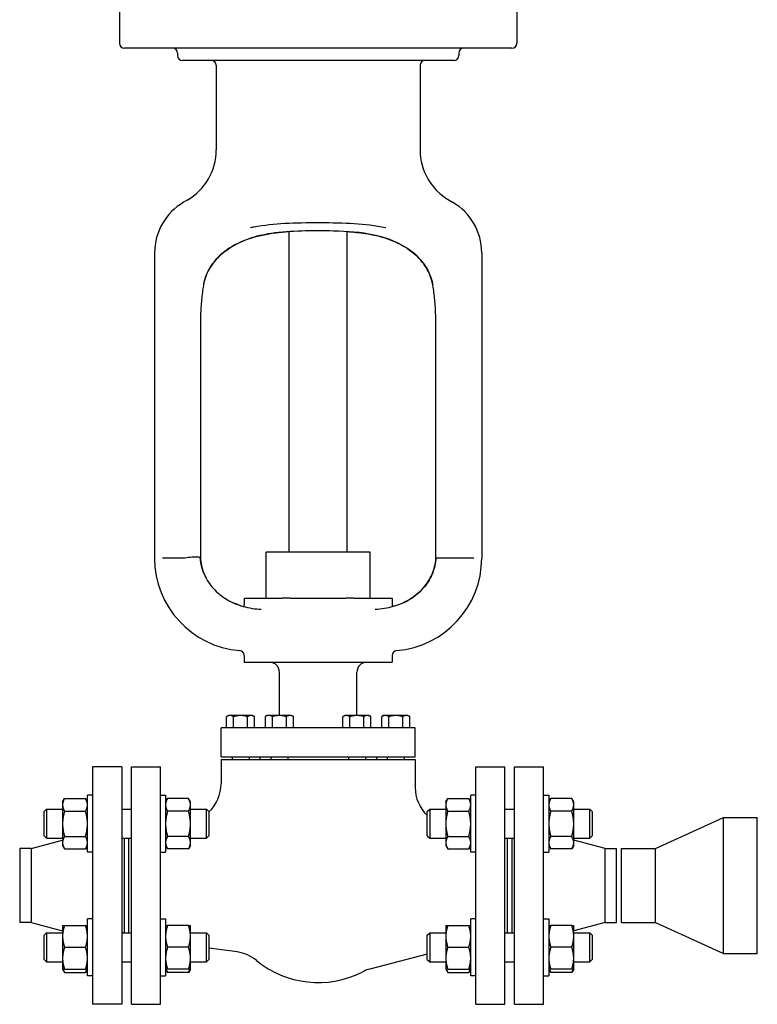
# Model space of a CAD drawing. Header units: inches. Extents: x 24 to 1128, y -94 to 748.
# Tile 427 of 546: x 1026 to 1045, y 133 to 158. Entities that reach past the tile are written whole.
import ezdxf

# ---------------------------------------------------------------- set-up
doc = ezdxf.new("R2010")
doc.units = ezdxf.units.IN
doc.header["$LTSCALE"] = 32
doc.header["$MEASUREMENT"] = 0
doc.layers.add('Visible (ANSI)', color=7, linetype='Continuous', lineweight=30)

msp = doc.modelspace()

# ---------------------------------------------------------------- linework, layer by layer
at = {"layer": 'Visible (ANSI)'}
for p, q in [((1029.00866, 158.56137), (1029.00866, 157.50537)), ((1039.24466, 158.56137), (1039.24466, 157.50537)), ((1039.11966, 157.38037), (1029.13366, 157.38037)), ((1030.50166, 157.25537), (1030.50166, 157.19037)), ((1037.75166, 157.25537), (1037.75166, 157.19037)), ((1037.62666, 157.06537), (1030.62666, 157.06537)), ((1031.50166, 156.94037), (1031.50166, 154.76156)), ((1036.75166, 156.94037), (1036.75166, 154.76156)), ((1030.75166, 153.46252), (1030.66141, 153.41041)), ((1037.50166, 153.46252), (1037.59191, 153.41041)), ((1033.37666, 144.39637), (1033.37666, 152.6554)), ((1034.87666, 144.39637), (1034.87666, 152.65535)), ((1029.91141, 152.11137), (1029.91141, 144.24537)), ((1038.34191, 152.11137), (1038.34191, 144.24537)), ((1031.09292, 150.24537), (1031.09292, 144.25705)), ((1037.16041, 144.24537), (1037.16041, 150.24537)), ((1032.78916, 143.21537), (1032.78916, 144.39637)), ((1035.46416, 144.39637), (1032.78916, 144.39637)), ((1035.46416, 143.21537), (1035.46416, 144.39637)), ((1030.49888, 144.24537), (1030.11854, 144.24537)), ((1030.69507, 144.24537), (1030.49888, 144.24537)), ((1031.09292, 144.24537), (1031.07116, 144.24537)), ((1031.09292, 144.24537), (1031.09292, 144.25705)), ((1037.55826, 144.24537), (1037.16041, 144.24537)), ((1037.75444, 144.24537), (1037.56041, 144.24537)), ((1038.13479, 144.24537), (1037.75444, 144.24537)), ((1032.22041, 143.21537), (1032.22041, 143.0519)), ((1032.22041, 143.21537), (1033.20316, 143.21537)), ((1033.41035, 143.21537), (1033.20316, 143.21537)), ((1033.41035, 143.21537), (1034.84298, 143.21537)), ((1035.05017, 143.21537), (1034.84298, 143.21537)), ((1035.05017, 143.21537), (1036.03291, 143.21537)), ((1036.03291, 143.21537), (1036.03291, 143.0519)), ((1032.22041, 141.73847), (1032.22041, 141.56137)), ((1032.22041, 141.56137), (1036.03291, 141.56137)), ((1036.03291, 141.73847), (1036.03291, 141.56137)), ((1033.12666, 140.19037), (1033.12666, 141.31137)), ((1035.12666, 140.19037), (1035.12666, 141.31137)), ((1031.81416, 140.19037), (1031.76582, 140.16246)), ((1031.76582, 139.87437), (1031.76582, 140.16246)), ((1031.85603, 140.19037), (1031.81416, 140.19037)), ((1032.12666, 140.19037), (1031.85603, 140.19037)), ((1031.94624, 139.87437), (1031.94624, 140.16246)), ((1032.3973, 140.19037), (1032.12666, 140.19037)), ((1032.30709, 139.87437), (1032.30709, 140.16246)), ((1032.43916, 140.19037), (1032.3973, 140.19037)), ((1032.43916, 140.19037), (1032.48751, 140.16246)), ((1032.48751, 139.87437), (1032.48751, 140.16246)), ((1032.81416, 140.19037), (1032.76582, 140.16246)), ((1032.76582, 139.87437), (1032.76582, 140.16246)), ((1032.85603, 140.19037), (1032.81416, 140.19037)), ((1033.12666, 140.19037), (1032.85603, 140.19037)), ((1032.94624, 139.87437), (1032.94624, 140.16246)), ((1033.3973, 140.19037), (1033.12666, 140.19037)), ((1033.30709, 139.87437), (1033.30709, 140.16246)), ((1033.43916, 140.19037), (1033.3973, 140.19037)), ((1033.43916, 140.19037), (1033.48751, 140.16246)), ((1033.48751, 139.87437), (1033.48751, 140.16246)), ((1034.81416, 140.19037), (1034.76582, 140.16246)), ((1034.76582, 139.87437), (1034.76582, 140.16246)), ((1034.85603, 140.19037), (1034.81416, 140.19037)), ((1035.12666, 140.19037), (1034.85603, 140.19037)), ((1034.94624, 139.87437), (1034.94624, 140.16246)), ((1035.3973, 140.19037), (1035.12666, 140.19037)), ((1035.30709, 139.87437), (1035.30709, 140.16246)), ((1035.43916, 140.19037), (1035.3973, 140.19037)), ((1035.43916, 140.19037), (1035.48751, 140.16246)), ((1035.48751, 139.87437), (1035.48751, 140.16246)), ((1035.81416, 140.19037), (1035.76582, 140.16246)), ((1035.76582, 139.87437), (1035.76582, 140.16246)), ((1035.85603, 140.19037), (1035.81416, 140.19037)), ((1036.12666, 140.19037), (1035.85603, 140.19037)), ((1035.94624, 139.87437), (1035.94624, 140.16246)), ((1036.3973, 140.19037), (1036.12666, 140.19037)), ((1036.30709, 139.87437), (1036.30709, 140.16246)), ((1036.43916, 140.19037), (1036.3973, 140.19037)), ((1036.43916, 140.19037), (1036.48751, 140.16246)), ((1036.48751, 139.87437), (1036.48751, 140.16246)), ((1031.62666, 139.12437), (1031.62666, 139.87437)), ((1036.62666, 139.87437), (1031.62666, 139.87437)), ((1036.62666, 139.12437), (1036.62666, 139.87437)), ((1031.62666, 139.12437), (1036.62666, 139.12437)), ((1031.62666, 139.06187), (1036.62666, 139.06187)), ((1031.62666, 139.06187), (1031.62666, 138.43264)), ((1031.90791, 139.12437), (1031.90791, 139.06187)), ((1032.34541, 139.12437), (1032.34541, 139.06187)), ((1032.62666, 139.12437), (1032.62666, 139.06187)), ((1032.90791, 139.12437), (1032.90791, 139.06187)), ((1033.34541, 139.12437), (1033.34541, 139.06187)), ((1034.90791, 139.12437), (1034.90791, 139.06187)), ((1035.34541, 139.12437), (1035.34541, 139.06187)), ((1035.62666, 139.12437), (1035.62666, 139.06187)), ((1035.90791, 139.12437), (1035.90791, 139.06187)), ((1036.34541, 139.12437), (1036.34541, 139.06187)), ((1036.62666, 139.06187), (1036.62666, 138.33915)), ((1029.06666, 138.87187), (1028.31666, 138.87187)), ((1028.31666, 138.87187), (1028.31666, 132.75187)), ((1029.06666, 138.87187), (1029.06666, 132.75187)), ((1029.31416, 138.87187), (1030.06166, 138.87187)), ((1029.31416, 132.75187), (1029.31416, 138.87187)), ((1030.06166, 132.75187), (1030.06166, 138.87187)), ((1038.19166, 138.87187), (1038.93916, 138.87187)), ((1038.19166, 132.75187), (1038.19166, 138.87187)), ((1038.93916, 132.75187), (1038.93916, 138.87187)), ((1039.18666, 138.87187), (1039.93666, 138.87187)), ((1039.18666, 132.75187), (1039.18666, 138.87187)), ((1039.93666, 132.75187), (1039.93666, 138.87187)), ((1027.54166, 137.96536), (1027.5919, 138.05238)), ((1027.5919, 138.05238), (1028.13242, 138.05238)), ((1028.18266, 137.96536), (1028.13242, 138.05238)), ((1028.31666, 138.13736), (1028.18266, 138.13736)), ((1028.18266, 136.66836), (1028.18266, 138.13736)), ((1030.06166, 138.13736), (1030.19566, 138.13736)), ((1030.19566, 138.13736), (1030.19566, 136.66836)), ((1030.19566, 137.96536), (1030.2459, 138.05238)), ((1030.78642, 138.05238), (1030.2459, 138.05238)), ((1030.83666, 137.96536), (1030.78642, 138.05238)), ((1037.41666, 137.96536), (1037.4669, 138.05238)), ((1037.4669, 138.05238), (1038.00742, 138.05238)), ((1038.05766, 137.96536), (1038.00742, 138.05238)), ((1038.19166, 138.13736), (1038.05766, 138.13736)), ((1038.05766, 136.66836), (1038.05766, 138.13736)), ((1039.93666, 138.13736), (1040.07066, 138.13736)), ((1040.07066, 138.13736), (1040.07066, 136.66836)), ((1040.07066, 137.96536), (1040.1209, 138.05238)), ((1040.66142, 138.05238), (1040.1209, 138.05238)), ((1040.71166, 137.96536), (1040.66142, 138.05238)), ((1027.06416, 137.71536), (1027.12666, 137.77786)), ((1027.12666, 137.77786), (1027.12666, 137.02786)), ((1027.12666, 137.77786), (1027.54166, 137.77786)), ((1027.54166, 137.96536), (1027.54166, 137.89)), ((1027.54166, 137.89), (1027.54166, 137.40286)), ((1027.5919, 137.72762), (1028.13242, 137.72762)), ((1029.06666, 137.77786), (1029.31416, 137.77786)), ((1030.78642, 137.72762), (1030.2459, 137.72762)), ((1030.83666, 137.89), (1030.83666, 137.96536)), ((1030.83666, 137.40286), (1030.83666, 137.89)), ((1030.83666, 137.77786), (1031.25166, 137.77786)), ((1031.31416, 137.71536), (1031.25166, 137.77786)), ((1031.25166, 137.02786), (1031.25166, 137.77786)), ((1036.93916, 137.71536), (1037.00166, 137.77786)), ((1037.00166, 137.77786), (1037.00166, 137.02786)), ((1037.00166, 137.77786), (1037.41666, 137.77786)), ((1037.41666, 137.96536), (1037.41666, 137.89)), ((1037.41666, 137.89), (1037.41666, 137.40286)), ((1037.4669, 137.72762), (1038.00742, 137.72762)), ((1038.93916, 137.77786), (1039.18666, 137.77786)), ((1040.66142, 137.72762), (1040.1209, 137.72762)), ((1040.71166, 137.89), (1040.71166, 137.96536)), ((1040.71166, 137.40286), (1040.71166, 137.89)), ((1040.71166, 137.77786), (1041.12666, 137.77786)), ((1041.18916, 137.71536), (1041.12666, 137.77786)), ((1041.12666, 137.02786), (1041.12666, 137.77786)), ((1027.06416, 137.09036), (1027.06416, 137.71536)), ((1031.31416, 137.71536), (1031.31416, 137.09036)), ((1036.93916, 137.09036), (1036.93916, 137.71536)), ((1041.18916, 137.71536), (1041.18916, 137.09036)), ((1042.81666, 136.76187), (1044.56666, 137.56187)), ((1044.56666, 137.56187), (1045.44166, 137.56187)), ((1044.56666, 134.06187), (1044.56666, 137.56187)), ((1045.44166, 134.06187), (1045.44166, 137.56187)), ((1027.54166, 137.40286), (1027.54166, 136.91573)), ((1030.83666, 136.91573), (1030.83666, 137.40286)), ((1037.41666, 137.40286), (1037.41666, 136.91573)), ((1040.71166, 136.91573), (1040.71166, 137.40286)), ((1026.72889, 136.76187), (1027.54166, 136.97943)), ((1027.06416, 137.09036), (1027.12666, 137.02786)), ((1027.12666, 137.02786), (1027.54166, 137.02786)), ((1027.5919, 137.07811), (1028.13242, 137.07811)), ((1029.06666, 137.02786), (1029.31416, 137.02786)), ((1029.12666, 137.02786), (1029.12666, 134.59588)), ((1029.25166, 134.59588), (1029.25166, 137.02786)), ((1030.78642, 137.07811), (1030.2459, 137.07811)), ((1030.83666, 137.02786), (1031.25166, 137.02786)), ((1031.31416, 137.09036), (1031.25166, 137.02786)), ((1036.93916, 137.09036), (1037.00166, 137.02786)), ((1037.00166, 137.02786), (1037.41666, 137.02786)), ((1037.4669, 137.07811), (1038.00742, 137.07811)), ((1038.93916, 137.02786), (1039.18666, 137.02786)), ((1039.00166, 134.59588), (1039.00166, 137.02786)), ((1039.12666, 134.59588), (1039.12666, 137.02786)), ((1040.66142, 137.07811), (1040.1209, 137.07811)), ((1040.71166, 137.02786), (1041.12666, 137.02786)), ((1041.52444, 136.76187), (1040.71166, 136.97943)), ((1041.18916, 137.09036), (1041.12666, 137.02786)), ((1026.72889, 136.76187), (1026.43666, 136.76187)), ((1026.43666, 136.76187), (1026.43666, 134.86187)), ((1026.72889, 136.76187), (1026.72889, 134.86187)), ((1027.54166, 136.91573), (1027.54166, 136.84036)), ((1027.54166, 136.84036), (1027.5919, 136.75335)), ((1027.5919, 136.75335), (1028.13242, 136.75335)), ((1028.18266, 136.84036), (1028.13242, 136.75335)), ((1030.19566, 136.84036), (1030.2459, 136.75335)), ((1030.78642, 136.75335), (1030.2459, 136.75335)), ((1030.83666, 136.84036), (1030.78642, 136.75335)), ((1030.83666, 136.84036), (1030.83666, 136.91573)), ((1037.41666, 136.91573), (1037.41666, 136.84036)), ((1037.41666, 136.84036), (1037.4669, 136.75335)), ((1037.4669, 136.75335), (1038.00742, 136.75335)), ((1038.05766, 136.84036), (1038.00742, 136.75335)), ((1040.07066, 136.84036), (1040.1209, 136.75335)), ((1040.66142, 136.75335), (1040.1209, 136.75335)), ((1040.71166, 136.84036), (1040.66142, 136.75335)), ((1040.71166, 136.84036), (1040.71166, 136.91573)), ((1041.52444, 136.76187), (1041.81666, 136.76187)), ((1041.52444, 134.86187), (1041.52444, 136.76187)), ((1041.81666, 134.86187), (1041.81666, 136.76187)), ((1041.94166, 136.76187), (1042.81666, 136.76187)), ((1041.94166, 134.86187), (1041.94166, 136.76187)), ((1042.81666, 134.86187), (1042.81666, 136.76187)), ((1028.31666, 136.66836), (1028.18266, 136.66836)), ((1030.06166, 136.66836), (1030.19566, 136.66836)), ((1038.19166, 136.66836), (1038.05766, 136.66836)), ((1039.93666, 136.66836), (1040.07066, 136.66836)), ((1028.31666, 134.95538), (1028.18266, 134.95538)), ((1028.18266, 133.48638), (1028.18266, 134.95538)), ((1030.06166, 134.95538), (1030.19566, 134.95538)), ((1030.19566, 134.95538), (1030.19566, 133.48638)), ((1038.19166, 134.95538), (1038.05766, 134.95538)), ((1038.05766, 133.48638), (1038.05766, 134.95538)), ((1039.93666, 134.95538), (1040.07066, 134.95538)), ((1040.07066, 134.95538), (1040.07066, 133.48638)), ((1026.72889, 134.86187), (1026.43666, 134.86187)), ((1026.72889, 134.86187), (1027.54166, 134.64432)), ((1027.54166, 134.78338), (1027.54166, 134.50213)), ((1027.5919, 134.78338), (1028.13242, 134.78338)), ((1030.78642, 134.78338), (1030.2459, 134.78338)), ((1030.83666, 134.50213), (1030.83666, 134.78338)), ((1037.41666, 134.78338), (1037.41666, 134.50213)), ((1037.4669, 134.78338), (1038.00742, 134.78338)), ((1040.66142, 134.78338), (1040.1209, 134.78338)), ((1041.52444, 134.86187), (1040.71166, 134.64432)), ((1040.71166, 134.50213), (1040.71166, 134.78338)), ((1041.52444, 134.86187), (1041.81666, 134.86187)), ((1041.94166, 134.86187), (1042.81666, 134.86187)), ((1042.81666, 134.86187), (1044.56666, 134.06187)), ((1027.06416, 134.53338), (1027.12666, 134.59588)), ((1027.06416, 133.90838), (1027.06416, 134.53338)), ((1027.12666, 134.59588), (1027.12666, 133.84588)), ((1027.12666, 134.59588), (1027.54166, 134.59588)), ((1027.54166, 134.50213), (1027.54166, 133.93963)), ((1029.06666, 134.59588), (1029.31416, 134.59588)), ((1030.83666, 134.59588), (1031.25166, 134.59588)), ((1030.83666, 133.93963), (1030.83666, 134.50213)), ((1031.31416, 134.53338), (1031.25166, 134.59588)), ((1031.25166, 133.84588), (1031.25166, 134.59588)), ((1031.31416, 134.53338), (1031.31416, 133.90838)), ((1036.93916, 134.53338), (1037.00166, 134.59588)), ((1036.93916, 133.90838), (1036.93916, 134.53338)), ((1037.00166, 134.59588), (1037.00166, 133.84588)), ((1037.00166, 134.59588), (1037.41666, 134.59588)), ((1037.41666, 134.50213), (1037.41666, 133.93963)), ((1038.93916, 134.59588), (1039.18666, 134.59588)), ((1040.71166, 134.59588), (1041.12666, 134.59588)), ((1040.71166, 133.93963), (1040.71166, 134.50213)), ((1041.18916, 134.53338), (1041.12666, 134.59588)), ((1041.12666, 133.84588), (1041.12666, 134.59588)), ((1041.18916, 134.53338), (1041.18916, 133.90838)), ((1027.5919, 134.22088), (1028.13242, 134.22088)), ((1030.78642, 134.22088), (1030.2459, 134.22088)), ((1032.03987, 134.09935), (1031.31416, 134.19933)), ((1037.4669, 134.22088), (1038.00742, 134.22088)), ((1040.66142, 134.22088), (1040.1209, 134.22088)), ((1027.54166, 133.93963), (1027.54166, 133.65838)), ((1030.83666, 133.65838), (1030.83666, 133.93963)), ((1036.93916, 134.04527), (1035.461, 133.65982)), ((1037.41666, 133.93963), (1037.41666, 133.65838)), ((1040.71166, 133.65838), (1040.71166, 133.93963)), ((1044.56666, 134.06187), (1045.44166, 134.06187)), ((1027.06416, 133.90838), (1027.12666, 133.84588)), ((1027.12666, 133.84588), (1027.54166, 133.84588)), ((1029.06666, 133.84588), (1029.31416, 133.84588)), ((1030.83666, 133.84588), (1031.25166, 133.84588)), ((1031.31416, 133.90838), (1031.25166, 133.84588)), ((1036.93916, 133.90838), (1037.00166, 133.84588)), ((1037.00166, 133.84588), (1037.41666, 133.84588)), ((1038.93916, 133.84588), (1039.18666, 133.84588)), ((1040.71166, 133.84588), (1041.12666, 133.84588)), ((1041.18916, 133.90838), (1041.12666, 133.84588)), ((1027.54166, 133.65838), (1027.5919, 133.57137)), ((1027.5919, 133.65838), (1028.13242, 133.65838)), ((1027.5919, 133.57137), (1028.13242, 133.57137)), ((1028.18266, 133.65838), (1028.13242, 133.57137)), ((1028.31666, 133.48638), (1028.18266, 133.48638)), ((1030.06166, 133.48638), (1030.19566, 133.48638)), ((1030.19566, 133.65838), (1030.2459, 133.57137)), ((1030.78642, 133.65838), (1030.2459, 133.65838)), ((1030.78642, 133.57137), (1030.2459, 133.57137)), ((1030.83666, 133.65838), (1030.78642, 133.57137)), ((1037.41666, 133.65838), (1037.4669, 133.57137)), ((1037.4669, 133.65838), (1038.00742, 133.65838)), ((1037.4669, 133.57137), (1038.00742, 133.57137)), ((1038.05766, 133.65838), (1038.00742, 133.57137)), ((1038.19166, 133.48638), (1038.05766, 133.48638)), ((1039.93666, 133.48638), (1040.07066, 133.48638)), ((1040.07066, 133.65838), (1040.1209, 133.57137)), ((1040.66142, 133.65838), (1040.1209, 133.65838)), ((1040.66142, 133.57137), (1040.1209, 133.57137)), ((1040.71166, 133.65838), (1040.66142, 133.57137)), ((1029.06666, 132.75187), (1028.31666, 132.75187)), ((1029.31416, 132.75187), (1030.06166, 132.75187)), ((1038.19166, 132.75187), (1038.93916, 132.75187)), ((1039.18666, 132.75187), (1039.93666, 132.75187))]:
    msp.add_line(p, q, dxfattribs=at)
for centre, radius, start, end in [((1029.13366, 157.50537), 0.125, 180, 270), ((1039.11966, 157.50537), 0.125, 270, 0), ((1030.37666, 157.25537), 0.125, 0, 90), ((1037.87666, 157.25537), 0.125, 90, 180), ((1030.62666, 157.19037), 0.125, 180, 270), ((1031.37666, 156.94037), 0.125, 0, 90), ((1036.87666, 156.94037), 0.125, 90, 180), ((1037.62666, 157.19037), 0.125, 270, 0), ((1030.00166, 154.76156), 1.5, 300, 0), ((1038.25166, 154.76156), 1.5, 180, 240), ((1031.41141, 152.11137), 1.5, 120, 180), ((1036.84191, 152.11137), 1.5, 0, 60), ((1032.3018, 144.24537), 2.39039, 180, 265.293625), ((1035.95153, 144.24537), 2.39039, 274.706375, 0), ((1032.09541, 143.0519), 0.125, 334.369801, 0), ((1036.15791, 143.0519), 0.125, 180, 205.634718), ((1032.09541, 141.73847), 0.125, 0, 85.293625), ((1036.15791, 141.73847), 0.125, 94.706375, 180), ((1032.87666, 141.31137), 0.25, 0, 90), ((1035.37666, 141.31137), 0.25, 90, 180), ((1030.62666, 138.43264), 1, 313.432537, 0), ((1037.62666, 138.33915), 1, 180, 226.567463), ((1031.9034, 133.10871), 1, 50.563833, 82.156226), ((1034.12666, 135.81187), 2.5, 230.563833, 296.95757), ((1035.71332, 132.69218), 1, 104.615136, 116.95757)]:
    msp.add_arc(centre, radius, start, end, dxfattribs=at)
for centre, major_axis, ratio, start_param, end_param in [((1051.69676, 148.15471), (-20.75375, 1.00701), 0.92518124, 6.17157275, 6.17522457), ((1016.56899, 148.15635), (20.74111, 1.00807), 0.92518251, 0.10788533, 0.11153936)]:
    msp.add_ellipse(centre, major_axis=major_axis, ratio=ratio, start_param=start_param, end_param=end_param, dxfattribs=at)
for points, knots in [([(1035.87169, 152.75264), (1035.86996, 152.75299), (1035.86823, 152.75334), (1035.59781, 152.80852), (1035.32696, 152.83926), (1034.78952, 152.87331), (1034.48329, 152.87955), (1033.85393, 152.88061), (1033.53146, 152.87539), (1032.99921, 152.84561), (1032.73487, 152.81895), (1032.44382, 152.76505), (1032.41529, 152.75951), (1032.38509, 152.75334), (1032.38337, 152.75299), (1032.38164, 152.75264)], [-0.01347266, -0.01347266, -0.01347266, -0.01347266, 0, 0, 2.09646053, 2.09646053, 4.09331256, 4.09331256, 6.09735859, 6.09735859, 8.12112434, 8.12112434, 8.34159166, 8.34159166, 8.35496317, 8.35496317, 8.35496317, 8.35496317]), ([(1037.07741, 151.29408), (1037.05478, 151.42665), (1037.00759, 151.55812), (1036.86476, 151.81316), (1036.76671, 151.93591), (1036.52046, 152.16383), (1036.36882, 152.26641), (1036.00504, 152.44783), (1035.78737, 152.5194), (1035.23228, 152.63742), (1034.882, 152.66142), (1034.24986, 152.67701), (1033.97311, 152.67688), (1033.43204, 152.66222), (1033.16792, 152.6461), (1032.7161, 152.57785), (1032.52351, 152.5336), (1032.09754, 152.38672), (1031.87398, 152.26829), (1031.54776, 152.00367), (1031.42941, 151.87082), (1031.26207, 151.59718), (1031.20744, 151.45861), (1031.17876, 151.31022), (1031.1773, 151.30215), (1031.17592, 151.29408)], [0, 0, 0, 0, 1.49705414, 1.49705414, 3.0718307, 3.0718307, 4.78314816, 4.78314816, 6.78875192, 6.78875192, 9.62961933, 9.62961933, 11.76080185, 11.76080185, 13.89198437, 13.89198437, 15.58418801, 15.58418801, 17.87692511, 17.87692511, 19.63448102, 19.63448102, 21.22067696, 21.22067696, 21.31182518, 21.31182518, 21.31182518, 21.31182518]), ([(1031.17592, 151.29408), (1031.19854, 151.42665), (1031.24574, 151.55812), (1031.38857, 151.81316), (1031.48662, 151.93591), (1031.73286, 152.16383), (1031.8845, 152.26641), (1032.24828, 152.44783), (1032.46595, 152.5194), (1032.91295, 152.61444), (1033.14134, 152.64049), (1033.37666, 152.65535)], [0, 0, 0, 0, 1.49705414, 1.49705414, 3.0718307, 3.0718307, 4.78314816, 4.78314816, 6.78875192, 6.78875192, 8.68585144, 8.68585144, 8.68585144, 8.68585144]), ([(1034.87666, 152.6554), (1035.03371, 152.64552), (1035.18765, 152.63066), (1035.53723, 152.57785), (1035.72981, 152.5336), (1036.15578, 152.38672), (1036.37934, 152.26829), (1036.70557, 152.00367), (1036.82392, 151.87082), (1036.99126, 151.59718), (1037.04588, 151.45861), (1037.07456, 151.31022), (1037.07603, 151.30215), (1037.07741, 151.29408)], [12.62596882, 12.62596882, 12.62596882, 12.62596882, 13.89198437, 13.89198437, 15.58418801, 15.58418801, 17.87692511, 17.87692511, 19.63448102, 19.63448102, 21.22067696, 21.22067696, 21.31182518, 21.31182518, 21.31182518, 21.31182518]), ([(1031.16423, 151.22479), (1031.15431, 151.16522), (1031.14552, 151.10393), (1031.13008, 150.97858), (1031.12344, 150.91453), (1031.11217, 150.78437), (1031.10753, 150.71827), (1031.10018, 150.5847), (1031.09745, 150.51724), (1031.09382, 150.38165), (1031.09292, 150.31351), (1031.09292, 150.24537)], [0, 0, 0, 0, 0.54612804, 0.54612804, 1.09225608, 1.09225608, 1.63838412, 1.63838412, 2.18451216, 2.18451216, 2.73064021, 2.73064021, 2.73064021, 2.73064021]), ([(1037.16041, 150.24537), (1037.16041, 150.31351), (1037.15951, 150.38165), (1037.15588, 150.51724), (1037.15315, 150.5847), (1037.14579, 150.71827), (1037.14116, 150.78437), (1037.12989, 150.91453), (1037.12324, 150.97858), (1037.10781, 151.10393), (1037.09902, 151.16522), (1037.08909, 151.22479)], [0, 0, 0, 0, 0.54612804, 0.54612804, 1.09225607, 1.09225607, 1.63838411, 1.63838411, 2.18451215, 2.18451215, 2.73064019, 2.73064019, 2.73064019, 2.73064019]), ([(1031.09153, 144.25686), (1031.09147, 144.25837), (1031.09009, 144.25981), (1031.07827, 144.26567), (1031.05406, 144.26898), (1030.9809, 144.27104), (1030.932, 144.26977), (1030.82035, 144.26166), (1030.75769, 144.25481), (1030.69507, 144.24537)], [0.177585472, 0.177585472, 0.177585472, 0.177585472, 0.252385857, 0.252385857, 0.504771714, 0.504771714, 0.757157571, 0.757157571, 1.009543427, 1.009543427, 1.009543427, 1.009543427]), ([(1031.09157, 144.25686), (1031.09851, 144.12462), (1031.12715, 143.99304), (1031.22622, 143.73956), (1031.29786, 143.61816), (1031.48038, 143.39599), (1031.5927, 143.29631), (1031.84532, 143.13153), (1031.98551, 143.06645), (1032.28381, 142.97231), (1032.44174, 142.94328), (1032.62312, 142.92836), (1032.64055, 142.9271), (1032.65805, 142.92601)], [46.27025117, 46.27025117, 46.27025117, 46.27025117, 47.62182643, 47.62182643, 49.01357243, 49.01357243, 50.46187425, 50.46187425, 51.91017606, 51.91017606, 53.35847788, 53.35847788, 53.51176024, 53.51176024, 53.51176024, 53.51176024]), ([(1031.18317, 143.85012), (1031.13311, 143.97271), (1031.10256, 144.10209), (1031.09278, 144.23677), (1031.0925, 144.24105), (1031.09223, 144.24533)], [22.04253778, 22.04253778, 22.04253778, 22.04253778, 23.37630194, 23.37630194, 23.42006918, 23.42006918, 23.42006918, 23.42006918]), ([(1035.59527, 142.92601), (1035.75975, 142.93627), (1035.91826, 142.96143), (1036.21884, 143.04722), (1036.36075, 143.10783), (1036.61833, 143.26373), (1036.73392, 143.35904), (1036.92824, 143.57775), (1037.0069, 143.70112), (1037.11729, 143.96051), (1037.15032, 144.09594), (1037.16054, 144.23677), (1037.16083, 144.24105), (1037.1611, 144.24533)], [16.23066057, 16.23066057, 16.23066057, 16.23066057, 17.67110495, 17.67110495, 19.11154933, 19.11154933, 20.5519937, 20.5519937, 21.99243808, 21.99243808, 23.38911547, 23.38911547, 23.43288246, 23.43288246, 23.43288246, 23.43288246]), ([(1037.1611, 144.24537), (1037.15314, 144.11701), (1037.12477, 143.98942), (1037.0271, 143.73956), (1036.95547, 143.61816), (1036.77295, 143.39599), (1036.66063, 143.29631), (1036.46149, 143.16642), (1036.38405, 143.12467), (1036.30295, 143.08881)], [46.2938795, 46.2938795, 46.2938795, 46.2938795, 47.60632681, 47.60632681, 48.99807251, 48.99807251, 50.44637446, 50.44637446, 51.28138834, 51.28138834, 51.28138834, 51.28138834])]:
    msp.add_open_spline(points, degree=3, knots=knots, dxfattribs=at)
for points in [[(1032.16023, 143.01151), (1032.08808, 143.03317), (1032.01795, 143.05895), (1031.95037, 143.08882)], [(1036.0931, 143.01151), (1036.07723, 143.00675), (1036.06127, 143.00219), (1036.04521, 142.99783)]]:
    msp.add_open_spline(points, degree=3, dxfattribs=at)
for points, weights in [([(1031.85603, 140.19037), (1031.81416, 140.19037), (1031.76582, 140.16246)], [1, 1.0379548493, 1]), ([(1031.94624, 140.16246), (1031.8979, 140.19037), (1031.85603, 140.19037)], [1, 1.0379548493, 1]), ([(1032.12666, 140.19037), (1032.04293, 140.19037), (1031.94624, 140.16246)], [1, 1.0379548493, 1]), ([(1032.30709, 140.16246), (1032.2104, 140.19037), (1032.12666, 140.19037)], [1, 1.0379548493, 1]), ([(1032.3973, 140.19037), (1032.35543, 140.19037), (1032.30709, 140.16246)], [1, 1.0379548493, 1]), ([(1032.48751, 140.16246), (1032.43916, 140.19037), (1032.3973, 140.19037)], [1, 1.0379548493, 1]), ([(1032.85603, 140.19037), (1032.81416, 140.19037), (1032.76582, 140.16246)], [1, 1.0379548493, 1]), ([(1032.94624, 140.16246), (1032.8979, 140.19037), (1032.85603, 140.19037)], [1, 1.0379548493, 1]), ([(1033.12666, 140.19037), (1033.04293, 140.19037), (1032.94624, 140.16246)], [1, 1.0379548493, 1]), ([(1033.30709, 140.16246), (1033.2104, 140.19037), (1033.12666, 140.19037)], [1, 1.0379548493, 1]), ([(1033.3973, 140.19037), (1033.35543, 140.19037), (1033.30709, 140.16246)], [1, 1.0379548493, 1]), ([(1033.48751, 140.16246), (1033.43916, 140.19037), (1033.3973, 140.19037)], [1, 1.0379548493, 1]), ([(1034.85603, 140.19037), (1034.81416, 140.19037), (1034.76582, 140.16246)], [1, 1.0379548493, 1]), ([(1034.94624, 140.16246), (1034.8979, 140.19037), (1034.85603, 140.19037)], [1, 1.0379548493, 1]), ([(1035.12666, 140.19037), (1035.04293, 140.19037), (1034.94624, 140.16246)], [1, 1.0379548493, 1]), ([(1035.30709, 140.16246), (1035.2104, 140.19037), (1035.12666, 140.19037)], [1, 1.0379548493, 1]), ([(1035.3973, 140.19037), (1035.35543, 140.19037), (1035.30709, 140.16246)], [1, 1.0379548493, 1]), ([(1035.48751, 140.16246), (1035.43916, 140.19037), (1035.3973, 140.19037)], [1, 1.0379548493, 1]), ([(1035.85603, 140.19037), (1035.81416, 140.19037), (1035.76582, 140.16246)], [1, 1.0379548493, 1]), ([(1035.94624, 140.16246), (1035.8979, 140.19037), (1035.85603, 140.19037)], [1, 1.0379548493, 1]), ([(1036.12666, 140.19037), (1036.04293, 140.19037), (1035.94624, 140.16246)], [1, 1.0379548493, 1]), ([(1036.30709, 140.16246), (1036.2104, 140.19037), (1036.12666, 140.19037)], [1, 1.0379548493, 1]), ([(1036.3973, 140.19037), (1036.35543, 140.19037), (1036.30709, 140.16246)], [1, 1.0379548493, 1]), ([(1036.48751, 140.16246), (1036.43916, 140.19037), (1036.3973, 140.19037)], [1, 1.0379548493, 1]), ([(1027.5919, 138.05238), (1027.54166, 137.96536), (1027.54166, 137.89)], [1, 1.0379548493, 1]), ([(1028.18266, 137.89), (1028.18266, 137.96536), (1028.13242, 138.05238)], [1, 1.0379548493, 1]), ([(1030.2459, 138.05238), (1030.19566, 137.96536), (1030.19566, 137.89)], [1, 1.0379548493, 1]), ([(1030.83666, 137.89), (1030.83666, 137.96536), (1030.78642, 138.05238)], [1, 1.0379548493, 1]), ([(1037.4669, 138.05238), (1037.41666, 137.96536), (1037.41666, 137.89)], [1, 1.0379548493, 1]), ([(1038.05766, 137.89), (1038.05766, 137.96536), (1038.00742, 138.05238)], [1, 1.0379548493, 1]), ([(1040.1209, 138.05238), (1040.07066, 137.96536), (1040.07066, 137.89)], [1, 1.0379548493, 1]), ([(1040.71166, 137.89), (1040.71166, 137.96536), (1040.66142, 138.05238)], [1, 1.0379548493, 1]), ([(1027.54166, 137.89), (1027.54166, 137.81464), (1027.5919, 137.72762)], [1, 1.0379548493, 1]), ([(1027.5919, 137.72762), (1027.54166, 137.55359), (1027.54166, 137.40286)], [1, 1.0379548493, 1]), ([(1028.13242, 137.72762), (1028.18266, 137.81464), (1028.18266, 137.89)], [1, 1.0379548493, 1]), ([(1028.18266, 137.40286), (1028.18266, 137.55359), (1028.13242, 137.72762)], [1, 1.0379548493, 1]), ([(1030.19566, 137.89), (1030.19566, 137.81464), (1030.2459, 137.72762)], [1, 1.0379548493, 1]), ([(1030.2459, 137.72762), (1030.19566, 137.55359), (1030.19566, 137.40286)], [1, 1.0379548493, 1]), ([(1030.78642, 137.72762), (1030.83666, 137.81464), (1030.83666, 137.89)], [1, 1.0379548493, 1]), ([(1030.83666, 137.40286), (1030.83666, 137.55359), (1030.78642, 137.72762)], [1, 1.0379548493, 1]), ([(1037.41666, 137.89), (1037.41666, 137.81464), (1037.4669, 137.72762)], [1, 1.0379548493, 1]), ([(1037.4669, 137.72762), (1037.41666, 137.55359), (1037.41666, 137.40286)], [1, 1.0379548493, 1]), ([(1038.00742, 137.72762), (1038.05766, 137.81464), (1038.05766, 137.89)], [1, 1.0379548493, 1]), ([(1038.05766, 137.40286), (1038.05766, 137.55359), (1038.00742, 137.72762)], [1, 1.0379548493, 1]), ([(1040.07066, 137.89), (1040.07066, 137.81464), (1040.1209, 137.72762)], [1, 1.0379548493, 1]), ([(1040.1209, 137.72762), (1040.07066, 137.55359), (1040.07066, 137.40286)], [1, 1.0379548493, 1]), ([(1040.66142, 137.72762), (1040.71166, 137.81464), (1040.71166, 137.89)], [1, 1.0379548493, 1]), ([(1040.71166, 137.40286), (1040.71166, 137.55359), (1040.66142, 137.72762)], [1, 1.0379548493, 1]), ([(1027.54166, 137.40286), (1027.54166, 137.25214), (1027.5919, 137.07811)], [1, 1.0379548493, 1]), ([(1028.13242, 137.07811), (1028.18266, 137.25214), (1028.18266, 137.40286)], [1, 1.0379548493, 1]), ([(1030.19566, 137.40286), (1030.19566, 137.25214), (1030.2459, 137.07811)], [1, 1.0379548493, 1]), ([(1030.78642, 137.07811), (1030.83666, 137.25214), (1030.83666, 137.40286)], [1, 1.0379548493, 1]), ([(1037.41666, 137.40286), (1037.41666, 137.25214), (1037.4669, 137.07811)], [1, 1.0379548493, 1]), ([(1038.00742, 137.07811), (1038.05766, 137.25214), (1038.05766, 137.40286)], [1, 1.0379548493, 1]), ([(1040.07066, 137.40286), (1040.07066, 137.25214), (1040.1209, 137.07811)], [1, 1.0379548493, 1]), ([(1040.66142, 137.07811), (1040.71166, 137.25214), (1040.71166, 137.40286)], [1, 1.0379548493, 1]), ([(1027.5919, 137.07811), (1027.54166, 136.99109), (1027.54166, 136.91573)], [1, 1.0379548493, 1]), ([(1028.18266, 136.91573), (1028.18266, 136.99109), (1028.13242, 137.07811)], [1, 1.0379548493, 1]), ([(1030.2459, 137.07811), (1030.19566, 136.99109), (1030.19566, 136.91573)], [1, 1.0379548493, 1]), ([(1030.83666, 136.91573), (1030.83666, 136.99109), (1030.78642, 137.07811)], [1, 1.0379548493, 1]), ([(1037.4669, 137.07811), (1037.41666, 136.99109), (1037.41666, 136.91573)], [1, 1.0379548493, 1]), ([(1038.05766, 136.91573), (1038.05766, 136.99109), (1038.00742, 137.07811)], [1, 1.0379548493, 1]), ([(1040.1209, 137.07811), (1040.07066, 136.99109), (1040.07066, 136.91573)], [1, 1.0379548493, 1]), ([(1040.71166, 136.91573), (1040.71166, 136.99109), (1040.66142, 137.07811)], [1, 1.0379548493, 1]), ([(1027.54166, 136.91573), (1027.54166, 136.84036), (1027.5919, 136.75335)], [1, 1.0379548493, 1]), ([(1028.13242, 136.75335), (1028.18266, 136.84036), (1028.18266, 136.91573)], [1, 1.0379548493, 1]), ([(1030.19566, 136.91573), (1030.19566, 136.84036), (1030.2459, 136.75335)], [1, 1.0379548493, 1]), ([(1030.78642, 136.75335), (1030.83666, 136.84036), (1030.83666, 136.91573)], [1, 1.0379548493, 1]), ([(1037.41666, 136.91573), (1037.41666, 136.84036), (1037.4669, 136.75335)], [1, 1.0379548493, 1]), ([(1038.00742, 136.75335), (1038.05766, 136.84036), (1038.05766, 136.91573)], [1, 1.0379548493, 1]), ([(1040.07066, 136.91573), (1040.07066, 136.84036), (1040.1209, 136.75335)], [1, 1.0379548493, 1]), ([(1040.66142, 136.75335), (1040.71166, 136.84036), (1040.71166, 136.91573)], [1, 1.0379548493, 1]), ([(1027.54166, 134.78338), (1027.54166, 134.78338), (1027.5919, 134.78338)], [1, 1.0379548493, 1]), ([(1027.5919, 134.78338), (1027.54166, 134.63266), (1027.54166, 134.50213)], [1, 1.0379548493, 1]), ([(1028.18266, 134.50213), (1028.18266, 134.63266), (1028.13242, 134.78338)], [1, 1.0379548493, 1]), ([(1028.13242, 134.78338), (1028.18266, 134.78338), (1028.18266, 134.78338)], [1, 1.0379548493, 1]), ([(1030.19566, 134.78338), (1030.19566, 134.78338), (1030.2459, 134.78338)], [1, 1.0379548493, 1]), ([(1030.2459, 134.78338), (1030.19566, 134.63266), (1030.19566, 134.50213)], [1, 1.0379548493, 1]), ([(1030.78642, 134.78338), (1030.83666, 134.78338), (1030.83666, 134.78338)], [1, 1.0379548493, 1]), ([(1030.83666, 134.50213), (1030.83666, 134.63266), (1030.78642, 134.78338)], [1, 1.0379548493, 1]), ([(1037.41666, 134.78338), (1037.41666, 134.78338), (1037.4669, 134.78338)], [1, 1.0379548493, 1]), ([(1037.4669, 134.78338), (1037.41666, 134.63266), (1037.41666, 134.50213)], [1, 1.0379548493, 1]), ([(1038.05766, 134.50213), (1038.05766, 134.63266), (1038.00742, 134.78338)], [1, 1.0379548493, 1]), ([(1038.00742, 134.78338), (1038.05766, 134.78338), (1038.05766, 134.78338)], [1, 1.0379548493, 1]), ([(1040.07066, 134.78338), (1040.07066, 134.78338), (1040.1209, 134.78338)], [1, 1.0379548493, 1]), ([(1040.1209, 134.78338), (1040.07066, 134.63266), (1040.07066, 134.50213)], [1, 1.0379548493, 1]), ([(1040.66142, 134.78338), (1040.71166, 134.78338), (1040.71166, 134.78338)], [1, 1.0379548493, 1]), ([(1040.71166, 134.50213), (1040.71166, 134.63266), (1040.66142, 134.78338)], [1, 1.0379548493, 1]), ([(1027.54166, 134.50213), (1027.54166, 134.37161), (1027.5919, 134.22088)], [1, 1.0379548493, 1]), ([(1028.13242, 134.22088), (1028.18266, 134.37161), (1028.18266, 134.50213)], [1, 1.0379548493, 1]), ([(1030.19566, 134.50213), (1030.19566, 134.37161), (1030.2459, 134.22088)], [1, 1.0379548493, 1]), ([(1030.78642, 134.22088), (1030.83666, 134.37161), (1030.83666, 134.50213)], [1, 1.0379548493, 1]), ([(1037.41666, 134.50213), (1037.41666, 134.37161), (1037.4669, 134.22088)], [1, 1.0379548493, 1]), ([(1038.00742, 134.22088), (1038.05766, 134.37161), (1038.05766, 134.50213)], [1, 1.0379548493, 1]), ([(1040.07066, 134.50213), (1040.07066, 134.37161), (1040.1209, 134.22088)], [1, 1.0379548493, 1]), ([(1040.66142, 134.22088), (1040.71166, 134.37161), (1040.71166, 134.50213)], [1, 1.0379548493, 1]), ([(1027.5919, 134.22088), (1027.54166, 134.07016), (1027.54166, 133.93963)], [1, 1.0379548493, 1]), ([(1028.18266, 133.93963), (1028.18266, 134.07016), (1028.13242, 134.22088)], [1, 1.0379548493, 1]), ([(1030.2459, 134.22088), (1030.19566, 134.07016), (1030.19566, 133.93963)], [1, 1.0379548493, 1]), ([(1030.83666, 133.93963), (1030.83666, 134.07016), (1030.78642, 134.22088)], [1, 1.0379548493, 1]), ([(1037.4669, 134.22088), (1037.41666, 134.07016), (1037.41666, 133.93963)], [1, 1.0379548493, 1]), ([(1038.05766, 133.93963), (1038.05766, 134.07016), (1038.00742, 134.22088)], [1, 1.0379548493, 1]), ([(1040.1209, 134.22088), (1040.07066, 134.07016), (1040.07066, 133.93963)], [1, 1.0379548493, 1]), ([(1040.71166, 133.93963), (1040.71166, 134.07016), (1040.66142, 134.22088)], [1, 1.0379548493, 1]), ([(1027.54166, 133.93963), (1027.54166, 133.80911), (1027.5919, 133.65838)], [1, 1.0379548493, 1]), ([(1028.13242, 133.65838), (1028.18266, 133.80911), (1028.18266, 133.93963)], [1, 1.0379548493, 1]), ([(1030.19566, 133.93963), (1030.19566, 133.80911), (1030.2459, 133.65838)], [1, 1.0379548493, 1]), ([(1030.78642, 133.65838), (1030.83666, 133.80911), (1030.83666, 133.93963)], [1, 1.0379548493, 1]), ([(1037.41666, 133.93963), (1037.41666, 133.80911), (1037.4669, 133.65838)], [1, 1.0379548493, 1]), ([(1038.00742, 133.65838), (1038.05766, 133.80911), (1038.05766, 133.93963)], [1, 1.0379548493, 1]), ([(1040.07066, 133.93963), (1040.07066, 133.80911), (1040.1209, 133.65838)], [1, 1.0379548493, 1]), ([(1040.66142, 133.65838), (1040.71166, 133.80911), (1040.71166, 133.93963)], [1, 1.0379548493, 1]), ([(1027.5919, 133.65838), (1027.54166, 133.65838), (1027.54166, 133.65838)], [1, 1.0379548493, 1]), ([(1027.55312, 133.65838), (1027.56541, 133.61725), (1027.5919, 133.57137)], [1.01895290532, 1.01965956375, 1]), ([(1028.13242, 133.57137), (1028.15891, 133.61725), (1028.17121, 133.65838)], [1, 1.01965956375, 1.01895290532]), ([(1028.18266, 133.65838), (1028.18266, 133.65838), (1028.13242, 133.65838)], [1, 1.0379548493, 1]), ([(1030.2459, 133.65838), (1030.19566, 133.65838), (1030.19566, 133.65838)], [1, 1.0379548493, 1]), ([(1030.20712, 133.65838), (1030.21941, 133.61725), (1030.2459, 133.57137)], [1.01895290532, 1.01965956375, 1]), ([(1030.78642, 133.57137), (1030.81291, 133.61725), (1030.82521, 133.65838)], [1, 1.01965956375, 1.01895290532]), ([(1030.83666, 133.65838), (1030.83666, 133.65838), (1030.78642, 133.65838)], [1, 1.0379548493, 1]), ([(1037.4669, 133.65838), (1037.41666, 133.65838), (1037.41666, 133.65838)], [1, 1.0379548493, 1]), ([(1037.42812, 133.65838), (1037.44041, 133.61725), (1037.4669, 133.57137)], [1.01895290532, 1.01965956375, 1]), ([(1038.00742, 133.57137), (1038.03391, 133.61725), (1038.04621, 133.65838)], [1, 1.01965956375, 1.01895290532]), ([(1038.05766, 133.65838), (1038.05766, 133.65838), (1038.00742, 133.65838)], [1, 1.0379548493, 1]), ([(1040.1209, 133.65838), (1040.07066, 133.65838), (1040.07066, 133.65838)], [1, 1.0379548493, 1]), ([(1040.08212, 133.65838), (1040.09441, 133.61725), (1040.1209, 133.57137)], [1.01895290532, 1.01965956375, 1]), ([(1040.66142, 133.57137), (1040.68791, 133.61725), (1040.70021, 133.65838)], [1, 1.01965956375, 1.01895290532]), ([(1040.71166, 133.65838), (1040.71166, 133.65838), (1040.66142, 133.65838)], [1, 1.0379548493, 1])]:
    msp.add_rational_spline(points, weights, degree=2, dxfattribs=at)

doc.saveas('drawing.dxf')
